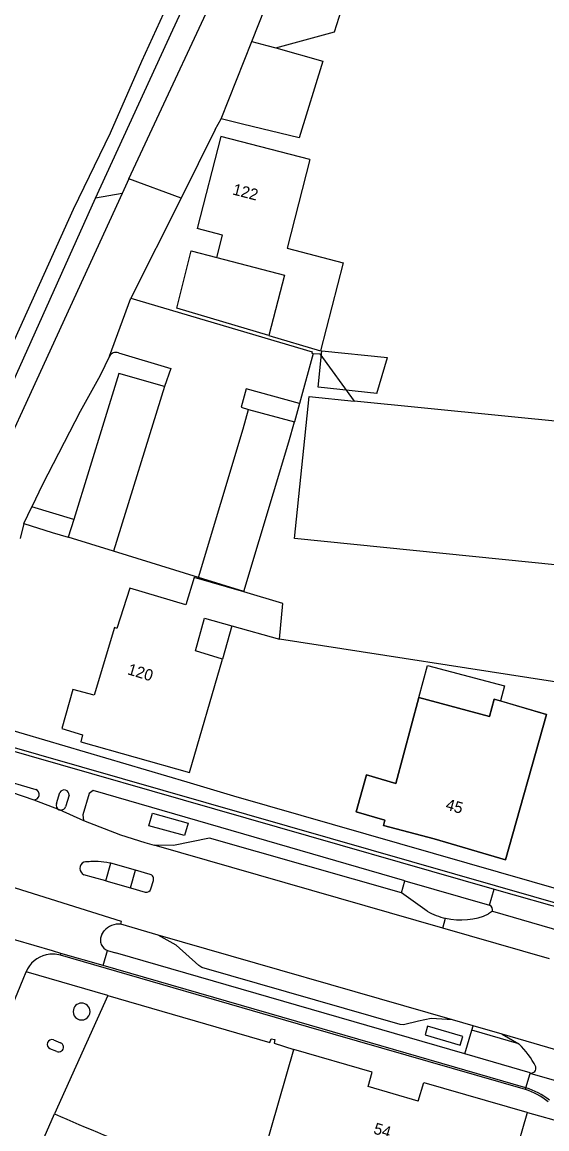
# Model space of a CAD drawing. Extents: x 194485 to 197793, y 468269 to 470822.
# Drawn here: x 194871.3 to 194926.6, y 469975.4 to 470092 of the extents above; entities that cross this region are included whole.
import ezdxf

# ---------------------------------------------------------------- set-up
doc = ezdxf.new("R2010")
doc.units = 0
for name, color, linetype in [('BGT grensvlak begroeid terreindeel', 7, 'Continuous'), ('BGT grensvlak gebouwinstallatie plus 1', 7, 'Continuous'), ('BGT grensvlak onbegroeid terreindeel', 7, 'Continuous'), ('BGT grensvlak pand deel overbouw', 7, 'Continuous'), ('BGT grensvlak pand op maaiveld', 7, 'Continuous'), ('BGT grensvlak vegetatieobject', 7, 'Continuous'), ('BGT grensvlak waterdeel', 7, 'Continuous'), ('BGT grensvlak wegdeel', 7, 'Continuous'), ('BGT tekst huisnummerreeks', 7, 'Continuous'), ('GEM grensvlak beperking object', 7, 'Continuous')]:
    doc.layers.add(name, color=color, linetype=linetype)

msp = doc.modelspace()

# ---------------------------------------------------------------- linework, layer by layer
at = {"layer": 'BGT grensvlak begroeid terreindeel'}
msp.add_line((194900.5, 470051.82), (194899.97, 470049.89), dxfattribs=at)
at = {"layer": 'BGT grensvlak gebouwinstallatie plus 1'}
for p, q in [((194908.66, 470052.88), (194909.8, 470056.66)), ((194893.37, 470028.41), (194892.39, 470024.89)), ((194913.1, 470020.85), (194914.01, 470024.23)), ((194914.01, 470024.23), (194922.1, 470022.06)), ((194922.1, 470022.06), (194921.68, 470020.48))]:
    msp.add_line(p, q, dxfattribs=at)
for points in [[(194897.28, 470058.99), (194887.58, 470061.87), (194889.11, 470067.89), (194891.8, 470067.19)], [(194908.66, 470052.88), (194902.48, 470053.52), (194902.88, 470057.37), (194909.8, 470056.66)], [(194885.01, 470008.66), (194888.77, 470007.62), (194888.4, 470006.3), (194884.64, 470007.34), (194885.01, 470008.66)], [(194913.74, 469985.32), (194917.46, 469984.22), (194917.73, 469985.12), (194914, 469986.22), (194913.74, 469985.32)]]:
    msp.add_lwpolyline(points, dxfattribs=at)
at = {"layer": 'BGT grensvlak onbegroeid terreindeel'}
for p, q in [((194901.94, 470057.1), (194902.64, 470057.04)), ((194902.64, 470057.04), (194906.28, 470052.07)), ((194894.65, 470032.02), (194894.63, 470031.96)), ((194955.99, 470018.05), (194898.39, 470026.99))]:
    msp.add_line(p, q, dxfattribs=at)
at = {"layer": 'BGT grensvlak pand deel overbouw'}
msp.add_line((194873.6, 469974.51), (194874.7, 469976.99), dxfattribs=at)
msp.add_arc((194940.25, 470123.2), 160.23, 245.8515, 253.8708, dxfattribs=at)
at = {"layer": 'BGT grensvlak pand op maaiveld'}
for p, q in [((194892.41, 470069.54), (194889.71, 470070.24)), ((194891.8, 470067.19), (194892.41, 470069.54)), ((194897.28, 470058.99), (194902.73, 470057.37)), ((194931.02, 470049.58), (194906.28, 470052.07)), ((194890.49, 470029.22), (194893.37, 470028.41)), ((194893.37, 470028.41), (194898.39, 470026.99)), ((194921.03, 470020.67), (194921.68, 470020.48)), ((194895.73, 469969.28), (194899.92, 469983.76))]:
    msp.add_line(p, q, dxfattribs=at)
for points in [[(194901.61, 470077.51), (194892.22, 470079.94), (194889.71, 470070.24)], [(194901.61, 470077.51), (194899.2, 470068.17), (194905.12, 470066.64), (194902.73, 470057.37)], [(194891.8, 470067.19), (194898.93, 470065.35), (194897.28, 470058.99)], [(194997.92, 470067.3), (194993.09, 470018.51), (194948.59, 470023.15), (194949.66, 470032.56), (194900, 470037.61), (194901.54, 470052.54), (194906.28, 470052.07)], [(194894.63, 470031.96), (194889.4, 470033.5), (194888.55, 470030.61)], [(194888.55, 470030.61), (194882.63, 470032.35), (194881.26, 470028.1), (194881.02, 470028.22), (194878.86, 470021.09), (194876.63, 470021.69), (194875.47, 470017.57), (194877.66, 470016.92), (194877.45, 470016.17), (194888.93, 470012.94), (194892.39, 470024.89)], [(194898.39, 470026.99), (194898.75, 470030.75), (194894.63, 470031.96)], [(194892.39, 470024.89), (194889.56, 470025.77), (194890.49, 470029.22)], [(194921.68, 470020.48), (194926.54, 470019.04), (194922.21, 470003.74), (194914.7, 470005.95), (194909.35, 470007.35), (194909.49, 470007.91), (194906.49, 470008.81), (194907.56, 470012.69), (194910.68, 470011.78), (194913.1, 470020.85)], [(194913.1, 470020.85), (194920.55, 470018.85), (194921.03, 470020.67)], [(194913.01, 469978.32), (194907.75, 469979.87), (194908.18, 469981.36), (194899.92, 469983.76)], [(194913.01, 469978.32), (194913.6, 469980.29), (194924.46, 469977.16), (194924.53, 469977.14)], [(194921.58, 469969.21), (194922.17, 469969.03), (194922.8, 469971.19), (194923.19, 469972.54), (194924.5, 469977.02), (194924.53, 469977.14)]]:
    msp.add_lwpolyline(points, dxfattribs=at)
at = {"layer": 'BGT grensvlak vegetatieobject'}
msp.add_line((194923.63, 469984.36), (194918.68, 469985.81), dxfattribs=at)
at = {"layer": 'BGT grensvlak waterdeel'}
msp.add_lwpolyline([(194854.65, 470024.76), (194867.18, 470051.89), (194870.5, 470058.6), (194876.69, 470072.29), (194880.59, 470080.32), (194883.88, 470087.87), (194887.77, 470096.34), (194894.6, 470110.51), (194899.13, 470120.32), (194907.75, 470136.94), (194911.47, 470144.34), (194914.93, 470150.86), (194921.55, 470163.7), (194928.8, 470177.29), (194936.4, 470191.99), (194953.85, 470226.8)], dxfattribs=at)
at = {"layer": 'BGT grensvlak wegdeel'}
for p, q in [((194892.25, 470081.8), (194895.48, 470089.94)), ((194891.64, 470080.68), (194892.25, 470081.8)), ((194891.64, 470080.68), (194888.03, 470073.46)), ((194882.54, 470075.47), (194881.84, 470073.94)), ((194888.03, 470073.46), (194882.54, 470075.47)), ((194859.04, 470029), (194879, 470073.44)), ((194881.84, 470073.94), (194879, 470073.44)), ((194888.03, 470073.46), (194882.75, 470062.9)), ((194880.48, 470056.81), (194882.75, 470062.9)), ((194882.75, 470062.9), (194901.83, 470057.25)), ((194901.94, 470057.1), (194900.5, 470051.82)), ((194881.46, 470054.97), (194876.72, 470039.58)), ((194886.28, 470053.62), (194881.46, 470054.97)), ((194886.28, 470053.62), (194880.92, 470036.25)), ((194895.15, 470051.2), (194899.97, 470049.89)), ((194871.47, 470039.16), (194872.32, 470040.94)), ((194876.72, 470039.58), (194872.32, 470040.94)), ((194871.47, 470039.16), (194871.09, 470037.61)), ((194876.72, 470039.58), (194876.15, 470037.72)), ((194880.92, 470036.25), (194876.15, 470037.72)), ((194889.87, 470033.49), (194880.92, 470036.25)), ((194894.65, 470032.02), (194889.87, 470033.49)), ((194865.04, 470017.12), (194921.14, 470001.04)), ((194864.94, 470016.74), (194921.03, 470000.66)), ((194864.8, 470013.49), (194872.74, 470011.16)), ((194872.52, 470010.05), (194875.18, 470009.03)), ((194872.52, 470010.05), (194875.18, 470009.03)), ((194874.91, 470009.69), (194875.25, 470010.83)), ((194876.23, 470010.55), (194875.86, 470009.33)), ((194875.18, 470009.03), (194877.76, 470007.9)), ((194875.18, 470009.03), (194877.76, 470007.9)), ((194915.6, 469996.55), (194885.21, 470005.29)), ((194915.6, 469996.55), (194885.21, 470005.29)), ((194881.77, 469997.26), (194863.28, 470003.03)), ((194880.09, 470001.53), (194880.62, 470003.38)), ((194880.62, 470003.38), (194880.51, 470003.41)), ((194883.23, 470002.64), (194880.62, 470003.38)), ((194882.69, 470000.79), (194883.23, 470002.64)), ((194884.77, 470002.2), (194883.23, 470002.64)), ((194880.09, 470001.53), (194882.69, 470000.79)), ((194882.69, 470000.79), (194884.25, 470000.35)), ((194884.86, 470000.69), (194885.12, 470001.58)), ((194911.25, 470000.27), (194911.61, 470001.54)), ((194911.61, 470001.54), (194920.55, 469998.97)), ((194921.14, 470001.04), (194980.34, 469984.07)), ((194913.98, 469998.34), (194911.25, 470000.27)), ((194920.55, 469998.97), (194921.03, 470000.66)), ((194921.03, 470000.66), (194980.23, 469983.69)), ((194881.69, 469996.98), (194881.77, 469997.26)), ((194915.6, 469996.55), (194915.9, 469997.59)), ((194920.84, 469998.33), (194920.44, 469998.04)), ((194874.49, 469994.15), (194865.99, 469996.61)), ((194879.68, 469995.89), (194879.91, 469996.26)), ((194885.6, 469995.81), (194881.69, 469996.98)), ((194926.87, 469993.31), (194915.6, 469996.55)), ((194926.87, 469993.31), (194915.6, 469996.55)), ((194916.62, 469986.89), (194885.6, 469995.81)), ((194875.37, 469993.89), (194874.49, 469994.15)), ((194875.32, 469993.7), (194875.37, 469993.89)), ((194879.82, 469992.61), (194875.37, 469993.89)), ((194879.82, 469992.61), (194880.28, 469994.2)), ((194880.28, 469994.2), (194881.11, 469993.96)), ((194917.95, 469983.3), (194881.11, 469993.96)), ((194880.32, 469989.47), (194871.7, 469991.95)), ((194880.32, 469989.47), (194874.7, 469976.99)), ((194918.81, 469986.26), (194916.62, 469986.89)), ((194917.95, 469983.3), (194918.68, 469985.81)), ((194918.68, 469985.81), (194918.81, 469986.26)), ((194921.88, 469985.38), (194918.81, 469986.26)), ((194874.58, 469984.77), (194875.34, 469984.48)), ((194921.88, 469985.38), (194923.63, 469984.36)), ((194931.94, 469982.42), (194921.88, 469985.38)), ((194874.93, 469983.57), (194874.21, 469983.85)), ((194924.82, 469981.29), (194917.95, 469983.3)), ((194924.37, 469979.74), (194924.81, 469981.24)), ((194924.81, 469981.24), (194924.82, 469981.29)), ((194924.32, 469979.55), (194924.37, 469979.74)), ((194924.53, 469977.14), (194928.58, 469976))]:
    msp.add_line(p, q, dxfattribs=at)
for points in [[(194895.48, 470089.94), (194900.98, 470103.82), (194903.21, 470109.49)], [(194898.01, 470089.29), (194904.2, 470090.96), (194908.38, 470104.15), (194903.67, 470109.31)], [(194879, 470073.44), (194887.17, 470091.19), (194891.65, 470100.87)], [(194882.54, 470075.47), (194893.87, 470099.83), (194891.65, 470100.87)], [(194898.01, 470089.29), (194902.97, 470087.87), (194900.48, 470079.82), (194894.51, 470081.26), (194892.25, 470081.8)], [(194895.48, 470089.94), (194897.07, 470089.53), (194898.01, 470089.29)], [(194881.84, 470073.94), (194874.96, 470059), (194866.74, 470041.16), (194863.49, 470034.11), (194860.72, 470028.12)], [(194880.48, 470056.81), (194879.5, 470054.78), (194877.4, 470050.99), (194873.44, 470043.27), (194872.32, 470040.94)], [(194881.43, 470057.16), (194886.96, 470055.51), (194886.28, 470053.62)], [(194901.83, 470057.25), (194901.82, 470057.11), (194901.94, 470057.1)], [(194900.5, 470051.82), (194894.89, 470053.35), (194894.37, 470051.42), (194895.15, 470051.2)], [(194889.87, 470033.49), (194894.59, 470049.15), (194895.15, 470051.2)], [(194894.65, 470032.02), (194899.4, 470047.77), (194899.97, 470049.89)], [(194871.47, 470039.16), (194874.44, 470038.24), (194876.15, 470037.72)], [(194867.19, 470018.28), (194888.63, 470011.97), (194893.55, 470010.49), (194928.53, 470000.44), (194932.6, 469998.94), (194932.54, 469998.65), (194933.9, 469998.36), (194934.35, 469998.69), (194957.27, 469992.09), (194960.12, 469991.51), (194973.49, 469987.63), (194979.37, 469987.52), (194988.68, 469984.8)], [(194852.52, 470016.08), (194867.65, 470011.73), (194872.52, 470010.05)], [(194852.52, 470016.08), (194867.65, 470011.73), (194872.52, 470010.05)], [(194911.61, 470001.54), (194878.77, 470011.04), (194878.34, 470010.73), (194877.67, 470008.5), (194877.76, 470007.9)], [(194877.76, 470007.9), (194881.64, 470006.37), (194884.21, 470005.58), (194885.21, 470005.29)], [(194877.76, 470007.9), (194881.64, 470006.37), (194884.21, 470005.58), (194885.21, 470005.29)], [(194911.25, 470000.27), (194891.01, 470006.04), (194887.22, 470005.25), (194885.21, 470005.29)], [(194880.09, 470001.53), (194878.81, 470001.89), (194877.8, 470002.18)], [(194920.84, 469998.33), (194950.72, 469989.68), (194979.12, 469981.49)], [(194916.62, 469986.89), (194914.39, 469987.02), (194913.07, 469986.75), (194911.48, 469986.36), (194911.12, 469986.39), (194890.22, 469992.4), (194889.89, 469992.63), (194887.5, 469994.75), (194885.6, 469995.81)], [(194924.32, 469979.55), (194901.51, 469986.13), (194875.32, 469993.7)], [(194924.37, 469979.74), (194901.56, 469986.32), (194879.82, 469992.61)], [(194854.06, 469946.01), (194854.6, 469948.51), (194855.17, 469950.83), (194855.82, 469952.8), (194856.19, 469953.73), (194859.2, 469961.16), (194859.58, 469962.1), (194862.65, 469969.62), (194865.28, 469976.08), (194867.99, 469982.79), (194869.39, 469986.24), (194869.72, 469987.06), (194870.09, 469987.99), (194870.26, 469988.44), (194871.39, 469991.18), (194871.7, 469991.95)], [(194880.32, 469989.47), (194897.4, 469984.51), (194897.52, 469984.9), (194897.92, 469984.82), (194897.84, 469984.43), (194899.92, 469983.76)], [(195154.94, 469915.08), (195108.39, 469928.45), (195065.32, 469940.87), (195033.66, 469949.86), (194955.95, 469972.3), (194924.81, 469981.24)]]:
    msp.add_lwpolyline(points, dxfattribs=at)
for centre, radius, start, end in [((194881.15, 470056.43), 0.775, 69.3928, 150.9507), ((194872.5, 470010.63), 0.577, 271.2401, 66.2199), ((194875.71, 470010.58), 0.524, 356.2523, 151.5496), ((194875.38, 470009.49), 0.509, 157.3805, 247.2584), ((194875.37, 470009.5), 0.512, 247.7012, 341.0977), ((194878.1, 470002.84), 0.726, 116.0385, 245.4462), ((194878.9, 469995.26), 8.31, 87.32, 97.7087), ((194878.88, 469995.27), 8.3, 78.659, 87.1832), ((194884.64, 470001.72), 0.501, 344.0803, 74.186), ((194884.38, 470000.83), 0.5, 254.215, 344.0675), ((194920.29, 469998.47), 0.566, 346.2154, 62.3599), ((194917.52, 470004.6), 7.2, 240.5094, 256.981), ((194917.5, 470004.57), 7.16, 257.0791, 294.2772), ((194881.47, 469994.96), 2.02, 83.9033, 140.3226), ((194881.04, 469995.24), 1.51, 154.5054, 185.9012), ((194880.76, 469995.34), 1.25, 191.6027, 204.493), ((194874.48, 469990.82), 3, 102.6677, 157.9548), ((194874.48, 469990.79), 3.03, 73.85, 102.477), ((194880.72, 469995.33), 1.21, 204.8412, 248.6629), ((194877.55, 469987.76), 0.887, 360, 180), ((194877.55, 469987.76), 0.887, 179.9999, 0.0001), ((194874.4, 469984.31), 0.494, 68.4503, 246.9785), ((194875.14, 469984.02), 0.499, 244.9599, 66.8467), ((194917.27, 469977.79), 9.15, 27.0651, 45.9015), ((194924.91, 469981.81), 0.524, 260.5657, 15.402), ((194922.11, 469972.55), 7.54, 51.0707, 72.5104), ((194922.11, 469972.56), 7.32, 51.0334, 72.4903)]:
    msp.add_arc(centre, radius, start, end, dxfattribs=at)
at = {"layer": 'GEM grensvlak beperking object'}
msp.add_lwpolyline([(194906.49, 470008.81), (194909.49, 470007.91), (194909.35, 470007.35), (194914.7, 470005.95), (194922.21, 470003.74), (194926.54, 470019.04), (194921.03, 470020.67), (194920.55, 470018.85), (194913.1, 470020.85), (194910.68, 470011.78), (194907.56, 470012.69), (194906.49, 470008.81)], dxfattribs=at)

# ---------------------------------------------------------------- texts
at = {"layer": 'BGT tekst huisnummerreeks'}
for s, rotation, p in [('122', 345.5, (194893.38, 470073.85)), ('120', 343.2, (194882.3, 470023.31)), ('45', 344.3, (194915.83, 470009.06)), ('54', 343.6, (194908.23, 469974.93))]:
    msp.add_text(s, height=1.2, rotation=rotation, dxfattribs=at).set_placement(p)

doc.saveas('drawing.dxf')
